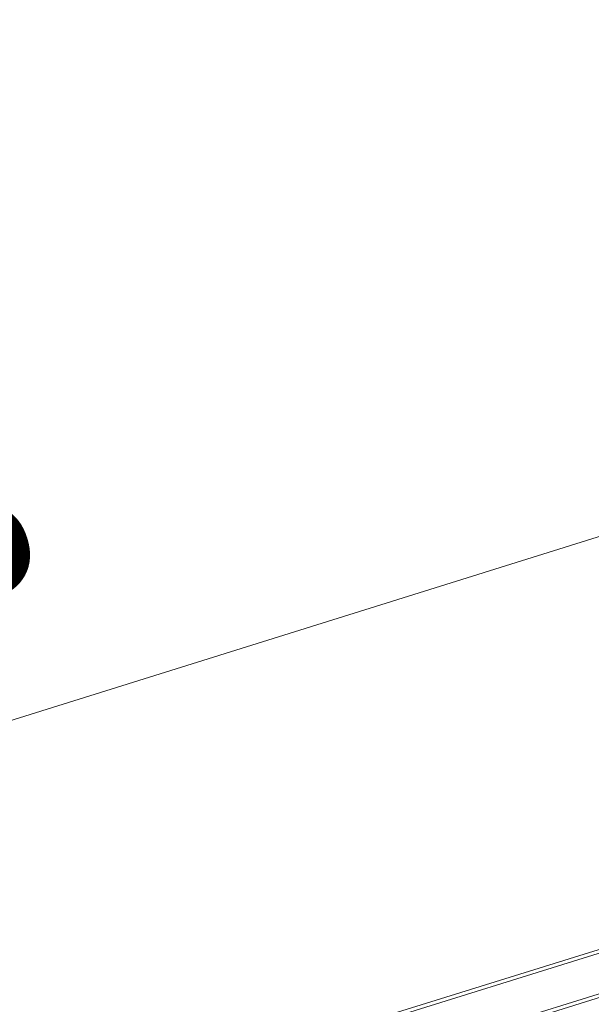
# Model space of a CAD drawing. Header units: millimetres. Extents: x -2233 to 61924, y -68080 to 6847.
# Tile 728 of 1022: x 20680 to 21610, y 2510 to 4109. Entities that reach past the tile are written whole.
import ezdxf

# ---------------------------------------------------------------- set-up
doc = ezdxf.new("R2010")
doc.units = ezdxf.units.MM
doc.layers.add('COTAS_P', color=1, linetype='Continuous', lineweight=0)
doc.layers.add('lateral_C02', color=7, linetype='Continuous', lineweight=0)
doc.dimstyles.new('R19_100', dxfattribs={"dimtxt": 250, "dimasz": 150, "dimexe": 150, "dimexo": 80, "dimgap": 100, "dimtad": 1, "dimtih": 1, "dimtoh": 1, "dimdsep": 46, "dimcen": 0.09, "dimadec": 0, "dimazin": 0, "dimtfac": 1, "dimtdec": 4, "dimtofl": 0, "dimtmove": 0, "dimatfit": 3, "dimfxl": 1, "dimtolj": 1, "dimtzin": 0, "dimarcsym": 0})

# ---------------------------------------------------------------- blocks, each defined once
blk = doc.blocks.new('DIM_R27_4')
at = {"layer": 'COTAS_P'}
for p, q in [((15248.4, 1279.1), (24311.8, 4109.1)), ((24311.8, 4109.1), (24155.2, 4107.3)), ((24311.8, 4109.1), (24182.1, 4021.4)), ((24580.1, 3250), (24311.8, 4109.1)), ((15248.4, 1279.1), (15378.1, 1366.8)), ((15248.4, 1279.1), (15405, 1280.8)), ((15516.6, 420), (15248.4, 1279.1))]:
    blk.add_line(p, q, dxfattribs=at)
blk.add_text('9495 P', height=250, rotation=17.3406, dxfattribs=at).set_placement((19750.3, 2789.5))

msp = doc.modelspace()

# ---------------------------------------------------------------- linework, layer by layer
at = {"layer": 'lateral_C02'}
for p, q in [((21968.557, 2706.282), (21032.6, 2415.788)), ((21034.379, 2410.057), (21970.336, 2700.552)), ((21053.003, 2350.052), (21988.96, 2640.547)), ((21990.738, 2634.816), (21054.781, 2344.322))]:
    msp.add_line(p, q, dxfattribs=at)

# ---------------------------------------------------------------- dimensions: what is measured, and where the dimension line sits
at = {"layer": 'COTAS_P'}
dim = msp.add_aligned_dim(p1=(15516.618, 420), p2=(24580.067, 3250), distance=900, text='<> P', dimstyle='R19_100', dxfattribs=at)
dim.commit()
dim.dimension.update_dxf_attribs({"geometry": 'DIM_R27_4', "text_midpoint": (19780.096, 2694.095)})

doc.saveas('drawing.dxf')
